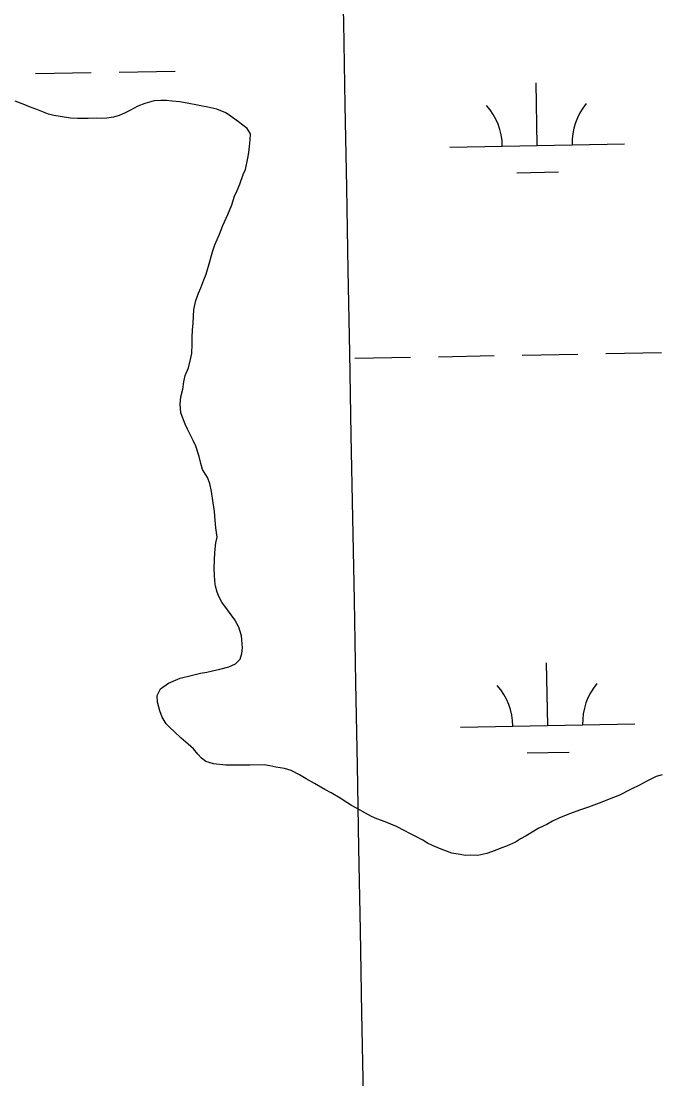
# Model space of a CAD drawing. Extents: x 3925854 to 3964121, y 224593 to 250589.
# Drawn here: x 3956482 to 3956849, y 232840 to 233447 of the extents above; entities that cross this region are included whole.
import ezdxf

# ---------------------------------------------------------------- set-up
doc = ezdxf.new("R2010")
doc.units = 0
for name, color, linetype in [('V-GRID-MAJR', 7, 'Continuous'), ('V-TOPO-SHOR', 7, 'Continuous'), ('V-WETL-SWMP', 7, 'Continuous')]:
    doc.layers.add(name, color=color, linetype=linetype)

msp = doc.modelspace()

# ---------------------------------------------------------------- linework, layer by layer
at = {"layer": 'V-GRID-MAJR'}
msp.add_spline([(3956721.012, 230511.505), (3956609.098, 236569.464), (3956497.148, 242629.345), (3956385.198, 248689.215), (3956385.162, 248691.149)], degree=3, dxfattribs=at)
at = {"layer": 'V-TOPO-SHOR'}
for points in [[(3956602.755, 233341.383), (3956604.303, 233346.192), (3956605.669, 233349.602), (3956607.23, 233353.215), (3956609.171, 233358.628), (3956610.539, 233361.638), (3956611.872, 233368.042), (3956612.44, 233371.245), (3956612.802, 233374.846), (3956613.163, 233378.645), (3956613.329, 233382.04), (3956611.5, 233385.018), (3956606.466, 233388.963), (3956603.046, 233391.326), (3956599.224, 233394.083), (3956594.008, 233396.227), (3956589.002, 233397.374), (3956584.999, 233398.133), (3956581.996, 233398.701), (3956577.994, 233399.461), (3956572.79, 233400.407), (3956568.393, 233400.759), (3956565.192, 233401.128), (3956561.997, 233401.095), (3956558.205, 233400.857), (3956552.827, 233399.403), (3956548.845, 233397.966), (3956544.675, 233395.524), (3956541.098, 233393.89), (3956538.116, 233392.463), (3956534.927, 233391.631), (3956530.94, 233390.99), (3956527.945, 233390.761), (3956524.947, 233390.931), (3956520.353, 233390.884), (3956514.16, 233390.82), (3956510.165, 233390.98), (3956504.363, 233391.92), (3956500.562, 233392.481), (3956497.557, 233393.249), (3956494.749, 233394.418), (3956490.938, 233395.979), (3956486.727, 233397.533), (3956483.917, 233398.703), (3956478.503, 233400.845)], [(3956674.59, 232995.142), (3956671.377, 232996.908), (3956668.561, 232998.677), (3956664.744, 233001.034), (3956659.718, 233004.18), (3956656.101, 233006.14), (3956650.076, 233009.476), (3956645.253, 233012.223), (3956641.435, 233014.381), (3956636.616, 233016.929), (3956632.809, 233018.088), (3956628.007, 233018.84), (3956624.404, 233019.602), (3956621.201, 233020.169), (3956613.013, 233020.085), (3956609.618, 233020.05), (3956602.427, 233019.978), (3956599.23, 233019.946), (3956592.232, 233020.673), (3956587.825, 233022.026), (3956585.207, 233023.997), (3956583.186, 233026.374), (3956580.759, 233029.346), (3956577.734, 233032.111), (3956573.706, 233035.465), (3956569.671, 233039.219), (3956567.253, 233041.392), (3956565.031, 233043.768), (3956562.796, 233047.54), (3956561.361, 233051.12), (3956560.111, 233056.101), (3956559.874, 233059.896), (3956561.832, 233063.709), (3956566.392, 233066.953), (3956573.157, 233069.819), (3956579.332, 233071.48), (3956584.712, 233072.733), (3956588.302, 233073.368), (3956591.689, 233074.001), (3956595.875, 233075.043), (3956601.057, 233076.294), (3956604.831, 233078.129), (3956607.402, 233080.753), (3956608.368, 233083.96), (3956608.733, 233087.358), (3956608.266, 233094.145), (3956606.615, 233099.121), (3956604.377, 233103.293), (3956602.349, 233106.271), (3956600.123, 233109.044), (3956596.883, 233113.406), (3956595.454, 233116.386), (3956594.227, 233119.171), (3956593.393, 233122.559), (3956592.961, 233125.749), (3956592.728, 233129.143), (3956592.492, 233132.737), (3956592.842, 233137.536), (3956592.996, 233141.931), (3956593.541, 233147.53), (3956594.307, 233150.733), (3956593.453, 233156.117), (3956593.209, 233160.309), (3956592.758, 233165.499), (3956591.909, 233170.484), (3956591.044, 233176.868), (3956590, 233181.451), (3956588.765, 233185.035), (3956585.92, 233189.6), (3956584.888, 233192.985), (3956584.048, 233196.973), (3956581.99, 233202.943), (3956580.558, 233206.125), (3956577.296, 233212.685), (3956575.871, 233215.466), (3956573.407, 233222.032), (3956573.157, 233227.023), (3956573.511, 233231.221), (3956574.666, 233235.629), (3956575.223, 233239.829), (3956575.985, 233243.432), (3956577.937, 233247.847), (3956579.088, 233252.652), (3956579.852, 233256.056), (3956579.997, 233261.452), (3956579.956, 233265.446), (3956580.114, 233269.441), (3956580.475, 233273.441), (3956580.995, 233281.236), (3956582.14, 233286.442), (3956583.495, 233290.65), (3956584.863, 233293.661), (3956586.614, 233298.273), (3956587.978, 233301.482), (3956590.1, 233308.896), (3956591.644, 233314.305), (3956593.002, 233318.313), (3956595.536, 233324.53), (3956597.481, 233329.546), (3956600.416, 233335.768), (3956602.755, 233341.383)], [(3956849.379, 233014.498), (3956845.992, 233013.466), (3956840.626, 233010.814), (3956836.454, 233008.573), (3956831.682, 233006.329), (3956824.529, 233002.661), (3956819.953, 233000.815), (3956814.78, 232998.765), (3956807.219, 232995.892), (3956802.041, 232994.241), (3956796.87, 232992.191), (3956790.503, 232989.729), (3956786.526, 232987.89), (3956783.349, 232986.062), (3956778.776, 232983.817), (3956775.798, 232982.189), (3956771.43, 232979.549), (3956768.252, 232977.718), (3956765.276, 232975.889), (3956760.105, 232973.64), (3956756.92, 232972.41), (3956753.739, 232970.978), (3956748.961, 232969.331), (3956743.78, 232968.281), (3956739.582, 232968.436), (3956736.587, 232968.207), (3956733.585, 232968.776), (3956728.785, 232969.526), (3956725.776, 232970.693), (3956722.768, 232971.863), (3956718.153, 232973.812), (3956714.944, 232975.178), (3956712.13, 232976.948), (3956707.711, 232979.299), (3956704.698, 232980.868), (3956701.886, 232982.437), (3956697.067, 232984.784), (3956693.858, 232986.15), (3956690.649, 232987.516), (3956685.838, 232989.265), (3956682.825, 232990.633), (3956679.413, 232992.396), (3956674.59, 232995.142)]]:
    msp.add_lwpolyline(points, dxfattribs=at)
at = {"layer": 'V-WETL-SWMP'}
for p, q in [((3956490.122, 233416.57), (3956522.117, 233417.152)), ((3956538.114, 233417.443), (3956570.109, 233418.025)), ((3956777.763, 233375.363), (3956777.108, 233411.357)), ((3956561.997, 233401.095), (3956558.205, 233400.857)), ((3956565.193, 233401.127), (3956561.997, 233401.095)), ((3956568.393, 233400.76), (3956565.193, 233401.127)), ((3956483.918, 233398.703), (3956478.503, 233400.845)), ((3956486.727, 233397.533), (3956483.918, 233398.703)), ((3956490.937, 233395.978), (3956486.727, 233397.533)), ((3956494.749, 233394.419), (3956490.937, 233395.978)), ((3956544.676, 233395.525), (3956541.097, 233393.891)), ((3956548.846, 233397.965), (3956544.676, 233395.525)), ((3956552.826, 233399.404), (3956548.846, 233397.965)), ((3956558.205, 233400.857), (3956552.826, 233399.404)), ((3956572.791, 233400.406), (3956568.393, 233400.76)), ((3956577.994, 233399.46), (3956572.791, 233400.406)), ((3956581.997, 233398.701), (3956577.994, 233399.46)), ((3956584.999, 233398.133), (3956581.997, 233398.701)), ((3956589.002, 233397.374), (3956584.999, 233398.133)), ((3956594.007, 233396.227), (3956589.002, 233397.374)), ((3956599.223, 233394.083), (3956594.007, 233396.227)), ((3956497.557, 233393.249), (3956494.749, 233394.419)), ((3956500.561, 233392.48), (3956497.557, 233393.249)), ((3956504.362, 233391.92), (3956500.561, 233392.48)), ((3956510.164, 233390.98), (3956504.362, 233391.92)), ((3956514.161, 233390.821), (3956510.164, 233390.98)), ((3956520.353, 233390.884), (3956514.161, 233390.821)), ((3956524.947, 233390.93), (3956520.353, 233390.884)), ((3956527.945, 233390.761), (3956524.947, 233390.93)), ((3956530.939, 233390.991), (3956527.945, 233390.761)), ((3956534.927, 233391.631), (3956530.939, 233390.991)), ((3956538.115, 233392.462), (3956534.927, 233391.631)), ((3956541.097, 233393.891), (3956538.115, 233392.462)), ((3956603.046, 233391.325), (3956599.223, 233394.083)), ((3956606.466, 233388.963), (3956603.046, 233391.325)), ((3956611.5, 233385.019), (3956606.466, 233388.963)), ((3956613.328, 233382.041), (3956611.5, 233385.019)), ((3956612.802, 233374.845), (3956613.163, 233378.644)), ((3956613.163, 233378.644), (3956613.328, 233382.041)), ((3956611.872, 233368.043), (3956612.439, 233371.245)), ((3956612.439, 233371.245), (3956612.802, 233374.845)), ((3956727.771, 233374.454), (3956827.755, 233376.272)), ((3956610.539, 233361.638), (3956611.872, 233368.043)), ((3956607.229, 233353.215), (3956609.171, 233358.628)), ((3956609.171, 233358.628), (3956610.539, 233361.638)), ((3956766.045, 233359.716), (3956790.041, 233360.153)), ((3956605.668, 233349.603), (3956607.229, 233353.215)), ((3956604.304, 233346.193), (3956605.668, 233349.603)), ((3956600.415, 233335.767), (3956602.755, 233341.384)), ((3956602.755, 233341.384), (3956604.304, 233346.193)), ((3956597.482, 233329.545), (3956600.415, 233335.767)), ((3956595.535, 233324.531), (3956597.482, 233329.545)), ((3956593.002, 233318.313), (3956595.535, 233324.531)), ((3956591.644, 233314.304), (3956593.002, 233318.313)), ((3956590.101, 233308.895), (3956591.644, 233314.304)), ((3956587.979, 233301.483), (3956590.101, 233308.895)), ((3956584.863, 233293.66), (3956586.614, 233298.273)), ((3956586.614, 233298.273), (3956587.979, 233301.483)), ((3956583.495, 233290.65), (3956584.863, 233293.66)), ((3956580.994, 233281.236), (3956582.14, 233286.442)), ((3956582.14, 233286.442), (3956583.495, 233290.65)), ((3956580.474, 233273.441), (3956580.994, 233281.236)), ((3956579.956, 233265.445), (3956580.115, 233269.442)), ((3956580.115, 233269.442), (3956580.474, 233273.441)), ((3956579.852, 233256.056), (3956579.997, 233261.451)), ((3956579.997, 233261.451), (3956579.956, 233265.445)), ((3956579.087, 233252.652), (3956579.852, 233256.056)), ((3956769.104, 233255.115), (3956801.098, 233255.696)), ((3956817.096, 233255.987), (3956849.09, 233256.569)), ((3956577.938, 233247.847), (3956579.087, 233252.652)), ((3956673.119, 233253.369), (3956705.114, 233253.951)), ((3956721.111, 233254.242), (3956753.106, 233254.824)), ((3956575.223, 233239.829), (3956575.985, 233243.432)), ((3956575.985, 233243.432), (3956577.938, 233247.847)), ((3956574.666, 233235.628), (3956575.223, 233239.829)), ((3956573.156, 233227.024), (3956573.512, 233231.222)), ((3956573.512, 233231.222), (3956574.666, 233235.628)), ((3956573.406, 233222.032), (3956573.156, 233227.024)), ((3956575.87, 233215.466), (3956573.406, 233222.032)), ((3956577.296, 233212.684), (3956575.87, 233215.466)), ((3956580.559, 233206.125), (3956577.296, 233212.684)), ((3956581.99, 233202.943), (3956580.559, 233206.125)), ((3956584.048, 233196.972), (3956581.99, 233202.943)), ((3956584.888, 233192.985), (3956584.048, 233196.972)), ((3956585.921, 233189.6), (3956584.888, 233192.985)), ((3956588.764, 233185.034), (3956585.921, 233189.6)), ((3956589.999, 233181.451), (3956588.764, 233185.034)), ((3956591.044, 233176.868), (3956589.999, 233181.451)), ((3956591.908, 233170.484), (3956591.044, 233176.868)), ((3956592.758, 233165.499), (3956591.908, 233170.484)), ((3956593.21, 233160.31), (3956592.758, 233165.499)), ((3956593.452, 233156.118), (3956593.21, 233160.31)), ((3956594.306, 233150.733), (3956593.452, 233156.118)), ((3956592.997, 233141.931), (3956593.54, 233147.529)), ((3956593.54, 233147.529), (3956594.306, 233150.733)), ((3956592.842, 233137.535), (3956592.997, 233141.931)), ((3956592.492, 233132.737), (3956592.842, 233137.535)), ((3956592.728, 233129.144), (3956592.492, 233132.737)), ((3956592.962, 233125.75), (3956592.728, 233129.144)), ((3956593.394, 233122.559), (3956592.962, 233125.75)), ((3956594.227, 233119.171), (3956593.394, 233122.559)), ((3956595.454, 233116.387), (3956594.227, 233119.171)), ((3956596.883, 233113.406), (3956595.454, 233116.387)), ((3956600.123, 233109.044), (3956596.883, 233113.406)), ((3956602.349, 233106.27), (3956600.123, 233109.044)), ((3956604.377, 233103.294), (3956602.349, 233106.27)), ((3956606.616, 233099.122), (3956604.377, 233103.294)), ((3956608.265, 233094.145), (3956606.616, 233099.122)), ((3956608.733, 233087.358), (3956608.265, 233094.145)), ((3956608.368, 233083.959), (3956608.733, 233087.358)), ((3956604.832, 233078.13), (3956607.402, 233080.753)), ((3956607.402, 233080.753), (3956608.368, 233083.959)), ((3956584.712, 233072.732), (3956588.301, 233073.368)), ((3956588.301, 233073.368), (3956591.69, 233074.001)), ((3956591.69, 233074.001), (3956595.875, 233075.043)), ((3956595.875, 233075.043), (3956601.056, 233076.294)), ((3956601.056, 233076.294), (3956604.832, 233078.13)), ((3956783.811, 233042.743), (3956783.156, 233078.737)), ((3956566.393, 233066.953), (3956573.156, 233069.818)), ((3956573.156, 233069.818), (3956579.331, 233071.479)), ((3956579.331, 233071.479), (3956584.712, 233072.732)), ((3956559.873, 233059.895), (3956561.832, 233063.71)), ((3956561.832, 233063.71), (3956566.393, 233066.953)), ((3956560.112, 233056.102), (3956559.873, 233059.895)), ((3956561.361, 233051.121), (3956560.112, 233056.102)), ((3956562.796, 233047.54), (3956561.361, 233051.121)), ((3956565.031, 233043.767), (3956562.796, 233047.54)), ((3956567.253, 233041.393), (3956565.031, 233043.767)), ((3956733.819, 233041.834), (3956833.803, 233043.652)), ((3956569.672, 233039.22), (3956567.253, 233041.393)), ((3956573.705, 233035.466), (3956569.672, 233039.22)), ((3956577.734, 233032.111), (3956573.705, 233035.466)), ((3956580.759, 233029.345), (3956577.734, 233032.111)), ((3956583.186, 233026.374), (3956580.759, 233029.345)), ((3956585.207, 233023.997), (3956583.186, 233026.374)), ((3956772.093, 233027.096), (3956796.089, 233027.533)), ((3956587.824, 233022.026), (3956585.207, 233023.997)), ((3956592.233, 233020.673), (3956587.824, 233022.026)), ((3956599.231, 233019.945), (3956592.233, 233020.673)), ((3956602.427, 233019.978), (3956599.231, 233019.945)), ((3956609.617, 233020.051), (3956602.427, 233019.978)), ((3956613.013, 233020.085), (3956609.617, 233020.051)), ((3956621.202, 233020.168), (3956613.013, 233020.085)), ((3956624.404, 233019.602), (3956621.202, 233020.168)), ((3956628.007, 233018.839), (3956624.404, 233019.602)), ((3956632.809, 233018.089), (3956628.007, 233018.839)), ((3956636.616, 233016.929), (3956632.809, 233018.089)), ((3956641.436, 233014.382), (3956636.616, 233016.929)), ((3956645.253, 233012.223), (3956641.436, 233014.382)), ((3956845.992, 233013.465), (3956840.626, 233010.814)), ((3956849.378, 233014.498), (3956845.992, 233013.465)), ((3956650.075, 233009.476), (3956645.253, 233012.223)), ((3956656.102, 233006.141), (3956650.075, 233009.476)), ((3956836.454, 233008.574), (3956831.683, 233006.328)), ((3956840.626, 233010.814), (3956836.454, 233008.574)), ((3956659.717, 233004.18), (3956656.102, 233006.141)), ((3956664.743, 233001.035), (3956659.717, 233004.18)), ((3956668.562, 232998.677), (3956664.743, 233001.035)), ((3956819.953, 233000.816), (3956814.781, 232998.765)), ((3956824.529, 233002.66), (3956819.953, 233000.816)), ((3956831.683, 233006.328), (3956824.529, 233002.66)), ((3956671.377, 232996.908), (3956668.562, 232998.677)), ((3956674.591, 232995.143), (3956671.377, 232996.908)), ((3956679.413, 232992.395), (3956674.591, 232995.143)), ((3956807.219, 232995.892), (3956802.042, 232994.241)), ((3956814.781, 232998.765), (3956807.219, 232995.892)), ((3956682.826, 232990.632), (3956679.413, 232992.395)), ((3956685.837, 232989.265), (3956682.826, 232990.632)), ((3956690.649, 232987.516), (3956685.837, 232989.265)), ((3956790.503, 232989.73), (3956786.526, 232987.891)), ((3956796.87, 232992.191), (3956790.503, 232989.73)), ((3956802.042, 232994.241), (3956796.87, 232992.191)), ((3956693.858, 232986.15), (3956690.649, 232987.516)), ((3956697.068, 232984.784), (3956693.858, 232986.15)), ((3956701.886, 232982.436), (3956697.068, 232984.784)), ((3956704.699, 232980.867), (3956701.886, 232982.436)), ((3956778.777, 232983.817), (3956775.798, 232982.189)), ((3956783.349, 232986.061), (3956778.777, 232983.817)), ((3956786.526, 232987.891), (3956783.349, 232986.061)), ((3956707.711, 232979.3), (3956704.699, 232980.867)), ((3956712.13, 232976.948), (3956707.711, 232979.3)), ((3956714.944, 232975.178), (3956712.13, 232976.948)), ((3956768.252, 232977.718), (3956765.275, 232975.89)), ((3956771.43, 232979.548), (3956768.252, 232977.718)), ((3956775.798, 232982.189), (3956771.43, 232979.548)), ((3956718.154, 232973.813), (3956714.944, 232975.178)), ((3956722.768, 232971.862), (3956718.154, 232973.813)), ((3956725.776, 232970.694), (3956722.768, 232971.862)), ((3956728.785, 232969.526), (3956725.776, 232970.694)), ((3956753.739, 232970.978), (3956748.962, 232969.332)), ((3956756.92, 232972.409), (3956753.739, 232970.978)), ((3956760.104, 232973.64), (3956756.92, 232972.409)), ((3956765.275, 232975.89), (3956760.104, 232973.64)), ((3956733.586, 232968.776), (3956728.785, 232969.526)), ((3956736.588, 232968.207), (3956733.586, 232968.776)), ((3956739.582, 232968.437), (3956736.588, 232968.207)), ((3956743.779, 232968.28), (3956739.582, 232968.437)), ((3956748.962, 232969.332), (3956743.779, 232968.28))]:
    msp.add_line(p, q, dxfattribs=at)
for centre, start, end in [((3956722.52, 233374.833), 0.269879, 41.813537), ((3956832.988, 233376.842), 140.269876, 181.813534), ((3956728.568, 233042.213), 0.269879, 41.813537), ((3956839.036, 233044.222), 140.269876, 181.813534)]:
    msp.add_arc(centre, 35.246, start, end, dxfattribs=at)

doc.saveas('drawing.dxf')
